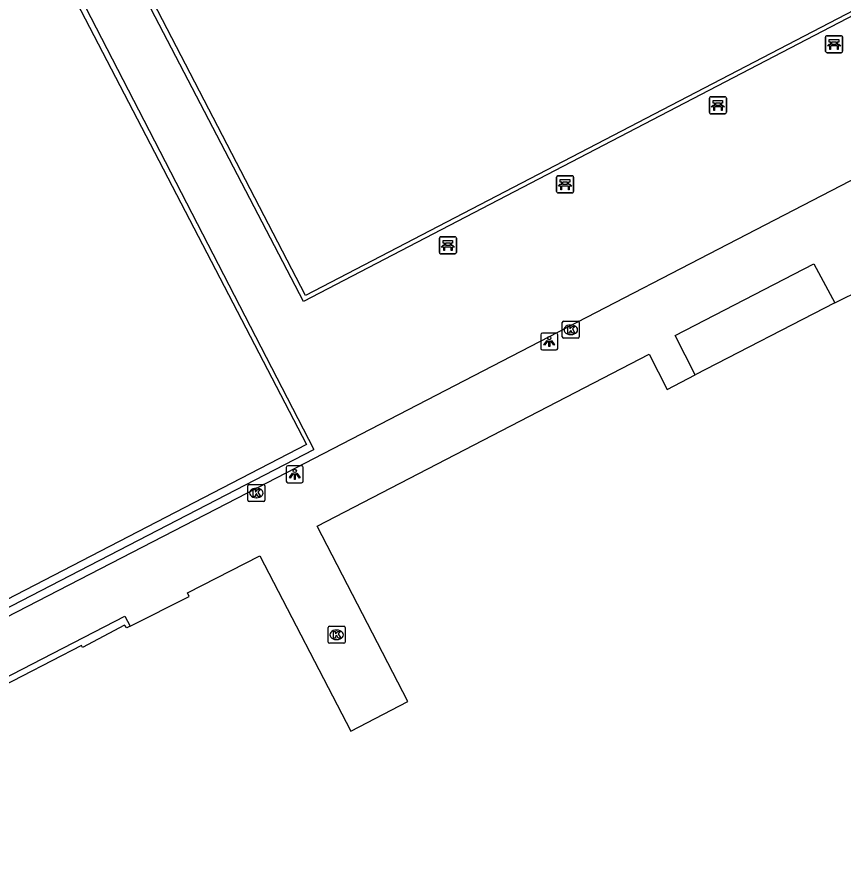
# Model space of a CAD drawing. Extents: x 158838 to 160074, y 386376 to 387776.
# Drawn here: x 159618.62 to 159667.32, y 387526.84 to 387576.54 of the extents above; entities that cross this region are included whole.
import ezdxf

# ---------------------------------------------------------------- set-up
doc = ezdxf.new("R2010")
doc.units = 0
for name, color, linetype in [('IMGEO_Bank', 7, 'Continuous'), ('IMGEO_Hek', 7, 'Continuous'), ('IMGEO_Kolk', 7, 'Continuous'), ('IMGEO_Lichtpunt', 7, 'Continuous'), ('IMGEO_Pand', 7, 'Continuous'), ('IMGEO_Voetpad_open', 7, 'Continuous')]:
    doc.layers.add(name, color=color, linetype=linetype)

msp = doc.modelspace()

# ---------------------------------------------------------------- linework, layer by layer
at = {"layer": 'IMGEO_Bank'}
for p, q in [((159666.283, 387574.505), (159666.283, 387575.346)), ((159666.283, 387575.346), (159666.283, 387574.505)), ((159666.358, 387575.43), (159667.199, 387575.43)), ((159667.199, 387575.43), (159666.358, 387575.43)), ((159667.283, 387575.355), (159667.283, 387574.514)), ((159667.283, 387574.514), (159667.283, 387575.355)), ((159666.98, 387574.828), (159666.587, 387574.828)), ((159666.592, 387574.936), (159666.592, 387575.042)), ((159666.636, 387575.042), (159666.636, 387574.936)), ((159666.924, 387575.048), (159666.642, 387575.048)), ((159666.642, 387574.93), (159666.924, 387574.93)), ((159666.93, 387574.936), (159666.93, 387575.042)), ((159666.974, 387575.042), (159666.974, 387574.936)), ((159667.208, 387574.43), (159666.367, 387574.43)), ((159666.367, 387574.43), (159667.208, 387574.43)), ((159659.437, 387570.905), (159659.437, 387571.746)), ((159659.437, 387571.746), (159659.437, 387570.905)), ((159659.512, 387571.83), (159660.353, 387571.83)), ((159660.353, 387571.83), (159659.512, 387571.83)), ((159660.437, 387571.755), (159660.437, 387570.914)), ((159660.437, 387570.914), (159660.437, 387571.755)), ((159660.134, 387571.228), (159659.741, 387571.228)), ((159659.746, 387571.336), (159659.746, 387571.442)), ((159659.79, 387571.442), (159659.79, 387571.336)), ((159660.078, 387571.448), (159659.796, 387571.448)), ((159659.796, 387571.33), (159660.078, 387571.33)), ((159660.084, 387571.336), (159660.084, 387571.442)), ((159660.128, 387571.442), (159660.128, 387571.336)), ((159660.362, 387570.83), (159659.521, 387570.83)), ((159659.521, 387570.83), (159660.362, 387570.83)), ((159650.505, 387567.17), (159651.346, 387567.17)), ((159651.346, 387567.17), (159650.505, 387567.17)), ((159650.43, 387566.245), (159650.43, 387567.086)), ((159650.43, 387567.086), (159650.43, 387566.245)), ((159650.739, 387566.676), (159650.739, 387566.782)), ((159650.783, 387566.782), (159650.783, 387566.676)), ((159651.071, 387566.788), (159650.789, 387566.788)), ((159650.789, 387566.67), (159651.071, 387566.67)), ((159651.077, 387566.676), (159651.077, 387566.782)), ((159651.121, 387566.782), (159651.121, 387566.676)), ((159651.43, 387567.095), (159651.43, 387566.254)), ((159651.43, 387566.254), (159651.43, 387567.095)), ((159651.355, 387566.17), (159650.514, 387566.17)), ((159650.514, 387566.17), (159651.355, 387566.17)), ((159651.127, 387566.568), (159650.734, 387566.568)), ((159643.522, 387562.652), (159643.522, 387563.493)), ((159643.522, 387563.493), (159643.522, 387562.652)), ((159643.597, 387563.577), (159644.438, 387563.577)), ((159644.438, 387563.577), (159643.597, 387563.577)), ((159643.831, 387563.083), (159643.831, 387563.189)), ((159643.875, 387563.189), (159643.875, 387563.083)), ((159644.163, 387563.195), (159643.881, 387563.195)), ((159644.169, 387563.083), (159644.169, 387563.189)), ((159644.213, 387563.189), (159644.213, 387563.083)), ((159644.522, 387563.502), (159644.522, 387562.661)), ((159644.522, 387562.661), (159644.522, 387563.502)), ((159644.219, 387562.975), (159643.826, 387562.975)), ((159643.881, 387563.077), (159644.163, 387563.077)), ((159644.447, 387562.577), (159643.606, 387562.577)), ((159643.606, 387562.577), (159644.447, 387562.577))]:
    msp.add_line(p, q, dxfattribs=at)
for points in [[(159666.586, 387575.048), (159666.5, 387575.048), (159666.5, 387575.209), (159667.063, 387575.209), (159667.063, 387575.048), (159666.98, 387575.048)], [(159666.53, 387574.828), (159666.388, 387574.828), (159666.5, 387574.93), (159666.586, 387574.93)], [(159666.58, 387574.821), (159666.58, 387574.614), (159666.537, 387574.614), (159666.537, 387574.821)], [(159666.98, 387574.93), (159667.063, 387574.93), (159667.175, 387574.828), (159667.036, 387574.828)], [(159667.03, 387574.821), (159667.03, 387574.614), (159666.986, 387574.614), (159666.986, 387574.821)], [(159659.74, 387571.448), (159659.654, 387571.448), (159659.654, 387571.609), (159660.217, 387571.609), (159660.217, 387571.448), (159660.134, 387571.448)], [(159659.684, 387571.228), (159659.542, 387571.228), (159659.654, 387571.33), (159659.74, 387571.33)], [(159659.734, 387571.221), (159659.734, 387571.014), (159659.691, 387571.014), (159659.691, 387571.221)], [(159660.134, 387571.33), (159660.217, 387571.33), (159660.329, 387571.228), (159660.19, 387571.228)], [(159660.184, 387571.221), (159660.184, 387571.014), (159660.14, 387571.014), (159660.14, 387571.221)], [(159650.677, 387566.568), (159650.535, 387566.568), (159650.647, 387566.67), (159650.733, 387566.67)], [(159650.733, 387566.788), (159650.647, 387566.788), (159650.647, 387566.949), (159651.21, 387566.949), (159651.21, 387566.788), (159651.127, 387566.788)], [(159651.127, 387566.67), (159651.21, 387566.67), (159651.322, 387566.568), (159651.183, 387566.568)], [(159650.727, 387566.561), (159650.727, 387566.354), (159650.684, 387566.354), (159650.684, 387566.561)], [(159651.177, 387566.561), (159651.177, 387566.354), (159651.133, 387566.354), (159651.133, 387566.561)], [(159643.825, 387563.195), (159643.739, 387563.195), (159643.739, 387563.356), (159644.302, 387563.356), (159644.302, 387563.195), (159644.219, 387563.195)], [(159643.769, 387562.975), (159643.627, 387562.975), (159643.739, 387563.077), (159643.825, 387563.077)], [(159643.819, 387562.968), (159643.819, 387562.761), (159643.776, 387562.761), (159643.776, 387562.968)], [(159644.219, 387563.077), (159644.302, 387563.077), (159644.414, 387562.975), (159644.275, 387562.975)], [(159644.269, 387562.968), (159644.269, 387562.761), (159644.225, 387562.761), (159644.225, 387562.968)]]:
    msp.add_lwpolyline(points, dxfattribs=at)
for centre, radius, start, end in [((159666.361, 387575.352), 0.0779, 92.4484, 184.2845), ((159666.361, 387575.352), 0.0779, 92.4484, 184.2845), ((159667.205, 387575.352), 0.0779, 2.4484, 94.2845), ((159667.205, 387575.352), 0.0779, 2.4484, 94.2845), ((159666.53, 387574.821), 0.00671, 2.8957, 87.1043), ((159666.587, 387574.821), 0.00671, 92.8957, 177.1043), ((159666.585, 387575.041), 0.00671, 2.8957, 87.1043), ((159666.585, 387574.937), 0.00671, 272.8957, 357.1043), ((159666.642, 387575.041), 0.00671, 92.8957, 177.1043), ((159666.642, 387574.937), 0.00671, 182.8957, 267.1043), ((159666.924, 387575.041), 0.00671, 2.8957, 87.1043), ((159666.924, 387574.937), 0.00671, 272.8957, 357.1043), ((159666.981, 387575.041), 0.00671, 92.8957, 177.1043), ((159666.981, 387574.937), 0.00671, 182.8957, 267.1043), ((159666.979, 387574.821), 0.00671, 2.8957, 87.1043), ((159667.036, 387574.821), 0.00671, 92.8957, 177.1043), ((159666.361, 387574.508), 0.0779, 182.4484, 274.2845), ((159666.361, 387574.508), 0.0779, 182.4484, 274.2845), ((159667.205, 387574.508), 0.0779, 272.4484, 4.2845), ((159667.205, 387574.508), 0.0779, 272.4484, 4.2845), ((159659.515, 387571.752), 0.0779, 92.4484, 184.2845), ((159659.515, 387571.752), 0.0779, 92.4484, 184.2845), ((159660.359, 387571.752), 0.0779, 2.4484, 94.2845), ((159660.359, 387571.752), 0.0779, 2.4484, 94.2845), ((159659.684, 387571.221), 0.00671, 2.8957, 87.1043), ((159659.741, 387571.221), 0.00671, 92.8957, 177.1043), ((159659.739, 387571.441), 0.00671, 2.8957, 87.1043), ((159659.739, 387571.337), 0.00671, 272.8957, 357.1043), ((159659.796, 387571.441), 0.00671, 92.8957, 177.1043), ((159659.796, 387571.337), 0.00671, 182.8957, 267.1043), ((159660.078, 387571.441), 0.00671, 2.8957, 87.1043), ((159660.078, 387571.337), 0.00671, 272.8957, 357.1043), ((159660.135, 387571.441), 0.00671, 92.8957, 177.1043), ((159660.135, 387571.337), 0.00671, 182.8957, 267.1043), ((159660.133, 387571.221), 0.00671, 2.8957, 87.1043), ((159660.19, 387571.221), 0.00671, 92.8957, 177.1043), ((159659.515, 387570.908), 0.0779, 182.4484, 274.2845), ((159659.515, 387570.908), 0.0779, 182.4484, 274.2845), ((159660.359, 387570.908), 0.0779, 272.4484, 4.2845), ((159660.359, 387570.908), 0.0779, 272.4484, 4.2845), ((159650.508, 387567.092), 0.0779, 92.4484, 184.2845), ((159650.508, 387567.092), 0.0779, 92.4484, 184.2845), ((159651.352, 387567.092), 0.0779, 2.4484, 94.2845), ((159651.352, 387567.092), 0.0779, 2.4484, 94.2845), ((159650.732, 387566.781), 0.00671, 2.8957, 87.1043), ((159650.732, 387566.677), 0.00671, 272.8957, 357.1043), ((159650.789, 387566.781), 0.00671, 92.8957, 177.1043), ((159650.789, 387566.677), 0.00671, 182.8957, 267.1043), ((159651.071, 387566.781), 0.00671, 2.8957, 87.1043), ((159651.071, 387566.677), 0.00671, 272.8957, 357.1043), ((159651.128, 387566.781), 0.00671, 92.8957, 177.1043), ((159651.128, 387566.677), 0.00671, 182.8957, 267.1043), ((159650.508, 387566.248), 0.0779, 182.4484, 274.2845), ((159650.508, 387566.248), 0.0779, 182.4484, 274.2845), ((159650.677, 387566.561), 0.00671, 2.8957, 87.1043), ((159650.734, 387566.561), 0.00671, 92.8957, 177.1043), ((159651.126, 387566.561), 0.00671, 2.8957, 87.1043), ((159651.183, 387566.561), 0.00671, 92.8957, 177.1043), ((159651.352, 387566.248), 0.0779, 272.4484, 4.2845), ((159651.352, 387566.248), 0.0779, 272.4484, 4.2845), ((159643.6, 387563.499), 0.0779, 92.4484, 184.2845), ((159643.6, 387563.499), 0.0779, 92.4484, 184.2845), ((159643.824, 387563.188), 0.00671, 2.8957, 87.1043), ((159643.881, 387563.188), 0.00671, 92.8957, 177.1043), ((159644.163, 387563.188), 0.00671, 2.8957, 87.1043), ((159644.22, 387563.188), 0.00671, 92.8957, 177.1043), ((159644.444, 387563.499), 0.0779, 2.4484, 94.2845), ((159644.444, 387563.499), 0.0779, 2.4484, 94.2845), ((159643.769, 387562.968), 0.00671, 2.8957, 87.1043), ((159643.826, 387562.968), 0.00671, 92.8957, 177.1043), ((159643.824, 387563.084), 0.00671, 272.8957, 357.1043), ((159643.881, 387563.084), 0.00671, 182.8957, 267.1043), ((159644.163, 387563.084), 0.00671, 272.8957, 357.1043), ((159644.22, 387563.084), 0.00671, 182.8957, 267.1043), ((159644.218, 387562.968), 0.00671, 2.8957, 87.1043), ((159644.275, 387562.968), 0.00671, 92.8957, 177.1043), ((159644.444, 387562.655), 0.0779, 272.4484, 4.2845), ((159644.444, 387562.655), 0.0779, 272.4484, 4.2845), ((159643.6, 387562.655), 0.0779, 182.4484, 274.2845), ((159643.6, 387562.655), 0.0779, 182.4484, 274.2845)]:
    msp.add_arc(centre, radius, start, end, dxfattribs=at)
at = {"layer": 'IMGEO_Hek'}
for points in [[(159662.381, 387605.461), (159619.534, 387583.185), (159636.121, 387551.047)], [(159675.181, 387580.424), (159635.511, 387559.757), (159624.107, 387581.699), (159636.895, 387588.355)], [(159583.742, 387539.74), (159590.177, 387527.29), (159636.121, 387551.047)]]:
    msp.add_lwpolyline(points, dxfattribs=at)
at = {"layer": 'IMGEO_Kolk'}
for p, q in [((159650.767, 387557.671), (159650.767, 387558.523)), ((159650.842, 387558.597), (159651.694, 387558.597)), ((159651.255, 387558.377), (159651.28, 387558.377)), ((159651.768, 387558.523), (159651.768, 387557.671)), ((159651.278, 387557.817), (159651.253, 387557.817)), ((159651.694, 387557.597), (159650.842, 387557.597)), ((159632.235, 387548.051), (159632.235, 387548.903)), ((159632.31, 387548.977), (159633.162, 387548.977)), ((159632.723, 387548.757), (159632.748, 387548.757)), ((159633.236, 387548.903), (159633.236, 387548.051)), ((159633.162, 387547.977), (159632.31, 387547.977)), ((159632.746, 387548.197), (159632.721, 387548.197)), ((159636.963, 387539.692), (159636.963, 387540.544)), ((159637.038, 387540.618), (159637.89, 387540.618)), ((159637.451, 387540.398), (159637.476, 387540.398)), ((159637.964, 387540.544), (159637.964, 387539.692)), ((159637.474, 387539.838), (159637.449, 387539.838)), ((159637.89, 387539.618), (159637.038, 387539.618))]:
    msp.add_line(p, q, dxfattribs=at)
for points in [[(159650.767, 387557.671), (159650.767, 387558.523)], [(159650.842, 387558.597), (159651.694, 387558.597)], [(159651.088, 387558.297), (159651.211, 387558.297), (159651.211, 387558.146), (159651.341, 387558.297), (159651.505, 387558.297), (159651.359, 387558.146), (159651.512, 387557.897), (159651.36, 387557.897), (159651.275, 387558.061), (159651.211, 387557.994), (159651.211, 387557.897), (159651.088, 387557.897), (159651.088, 387558.297)], [(159651.768, 387558.523), (159651.768, 387557.671)], [(159651.694, 387557.597), (159650.842, 387557.597)], [(159632.235, 387548.051), (159632.235, 387548.903)], [(159632.31, 387548.977), (159633.162, 387548.977)], [(159633.236, 387548.903), (159633.236, 387548.051)], [(159632.556, 387548.677), (159632.679, 387548.677), (159632.679, 387548.526), (159632.809, 387548.677), (159632.973, 387548.677), (159632.827, 387548.526), (159632.98, 387548.277), (159632.828, 387548.277), (159632.743, 387548.441), (159632.679, 387548.374), (159632.679, 387548.277), (159632.556, 387548.277), (159632.556, 387548.677)], [(159633.162, 387547.977), (159632.31, 387547.977)], [(159636.963, 387539.692), (159636.963, 387540.544)], [(159637.038, 387540.618), (159637.89, 387540.618)], [(159637.284, 387540.318), (159637.407, 387540.318), (159637.407, 387540.167), (159637.537, 387540.318), (159637.701, 387540.318), (159637.555, 387540.167), (159637.708, 387539.918), (159637.556, 387539.918), (159637.471, 387540.082), (159637.407, 387540.015), (159637.407, 387539.918), (159637.284, 387539.918), (159637.284, 387540.318)], [(159637.964, 387540.544), (159637.964, 387539.692)], [(159637.89, 387539.618), (159637.038, 387539.618)]]:
    msp.add_lwpolyline(points, dxfattribs=at)
for centre, start, end in [((159650.844, 387558.521), 91.552, 178.448), ((159650.844, 387558.521), 91.552, 178.448), ((159651.692, 387558.521), 1.552, 88.448), ((159651.692, 387558.521), 1.552, 88.448), ((159650.844, 387557.673), 181.552, 268.448), ((159650.844, 387557.673), 181.552, 268.448), ((159651.692, 387557.673), 271.552, 358.448), ((159651.692, 387557.673), 271.552, 358.448), ((159632.312, 387548.901), 91.552, 178.448), ((159632.312, 387548.901), 91.552, 178.448), ((159633.16, 387548.901), 1.552, 88.448), ((159633.16, 387548.901), 1.552, 88.448), ((159632.312, 387548.053), 181.552, 268.448), ((159632.312, 387548.053), 181.552, 268.448), ((159633.16, 387548.053), 271.552, 358.448), ((159633.16, 387548.053), 271.552, 358.448), ((159637.04, 387540.542), 91.552, 178.448), ((159637.04, 387540.542), 91.552, 178.448), ((159637.888, 387540.542), 1.552, 88.448), ((159637.888, 387540.542), 1.552, 88.448), ((159637.04, 387539.694), 181.552, 268.448), ((159637.04, 387539.694), 181.552, 268.448), ((159637.888, 387539.694), 271.552, 358.448), ((159637.888, 387539.694), 271.552, 358.448)]:
    msp.add_arc(centre, 0.0765, start, end, dxfattribs=at)
for centre, major_axis, ratio, start_param, end_param in [((159651.254, 387558.097), (-0.387, 0.002), 0.722429, 4.712389, 7.853982), ((159651.279, 387558.097), (-0.39, 0.002), 0.717154, 1.570796, 4.712389), ((159632.722, 387548.477), (-0.387, 0.002), 0.722429, 4.712389, 7.853982), ((159632.747, 387548.477), (-0.39, 0.002), 0.717154, 1.570796, 4.712389), ((159637.45, 387540.118), (-0.387, 0.002), 0.722429, 4.712389, 7.853982), ((159637.475, 387540.118), (-0.39, 0.002), 0.717154, 1.570796, 4.712389)]:
    msp.add_ellipse(centre, major_axis=major_axis, ratio=ratio, start_param=start_param, end_param=end_param, dxfattribs=at)
at = {"layer": 'IMGEO_Lichtpunt'}
for p, q in [((159649.499, 387557.807), (159649.499, 387557)), ((159649.499, 387557.807), (159649.499, 387557)), ((159650.401, 387557.902), (159649.593, 387557.902)), ((159650.401, 387557.902), (159649.593, 387557.902)), ((159650.495, 387557), (159650.495, 387557.807)), ((159650.495, 387557), (159650.495, 387557.807)), ((159649.593, 387556.906), (159650.401, 387556.906)), ((159649.593, 387556.906), (159650.401, 387556.906)), ((159634.5, 387549.982), (159634.5, 387549.175)), ((159634.5, 387549.982), (159634.5, 387549.175)), ((159635.402, 387550.077), (159634.594, 387550.077)), ((159635.402, 387550.077), (159634.594, 387550.077)), ((159635.496, 387549.175), (159635.496, 387549.982)), ((159635.496, 387549.175), (159635.496, 387549.982)), ((159634.594, 387549.081), (159635.402, 387549.081)), ((159634.594, 387549.081), (159635.402, 387549.081))]:
    msp.add_line(p, q, dxfattribs=at)
for points in [[(159649.873, 387557.471), (159649.912, 387557.443), (159649.724, 387557.181), (159649.686, 387557.208), (159649.873, 387557.471)], [(159649.975, 387557.423), (159650.022, 387557.423), (159650.022, 387557.101), (159649.975, 387557.101), (159649.975, 387557.423)], [(159650.085, 387557.443), (159650.123, 387557.47), (159650.31, 387557.208), (159650.271, 387557.18), (159650.085, 387557.443)], [(159634.874, 387549.646), (159634.913, 387549.618), (159634.725, 387549.356), (159634.687, 387549.383), (159634.874, 387549.646)], [(159634.976, 387549.598), (159635.023, 387549.598), (159635.023, 387549.276), (159634.976, 387549.276), (159634.976, 387549.598)], [(159635.086, 387549.618), (159635.124, 387549.645), (159635.311, 387549.383), (159635.272, 387549.355), (159635.086, 387549.618)]]:
    msp.add_lwpolyline(points, dxfattribs=at)
for centre in [(159649.998, 387557.605), (159634.999, 387549.78)]:
    msp.add_circle(centre, 0.0994, dxfattribs=at)
for centre, start, end in [((159649.593, 387557.807), 90, 180), ((159649.593, 387557.807), 90, 180), ((159650.401, 387557.807), 0, 90), ((159650.401, 387557.807), 0, 90), ((159649.593, 387557), 180, 270), ((159649.593, 387557), 180, 270), ((159650.401, 387557), 270, 0), ((159650.401, 387557), 270, 360), ((159634.594, 387549.982), 90, 180), ((159634.594, 387549.982), 90, 180), ((159635.402, 387549.982), 0, 90), ((159635.402, 387549.982), 0, 90), ((159634.594, 387549.175), 180, 270), ((159634.594, 387549.175), 180, 270), ((159635.402, 387549.175), 270, 0), ((159635.402, 387549.175), 270, 360)]:
    msp.add_arc(centre, 0.0946, start, end, dxfattribs=at)
at = {"layer": 'IMGEO_Pand'}
for points in [[(159666.821, 387559.691), (159668.49, 387560.517), (159668.179, 387560.989), (159673.545, 387563.763), (159682.751, 387546.006), (159677.628, 387543.335), (159679.041, 387540.673)], [(159666.821, 387559.691), (159658.599, 387555.436)], [(159625.291, 387540.626), (159628.773, 387542.382), (159628.679, 387542.584), (159632.934, 387544.776), (159638.307, 387534.443), (159641.666, 387536.191), (159636.315, 387546.511), (159655.881, 387556.649), (159656.953, 387554.58), (159658.599, 387555.436)], [(159625.291, 387540.626), (159625.107, 387540.534), (159624.962, 387540.679), (159622.489, 387539.377), (159622.434, 387539.483), (159597.923, 387526.835)]]:
    msp.add_lwpolyline(points, dxfattribs=at)
at = {"layer": 'IMGEO_Voetpad_open'}
for points in [[(159661.841, 387605.516), (159619.072, 387583.324), (159635.693, 387551.331), (159590.359, 387527.872)], [(159665.287, 387598.891), (159674.811, 387580.51), (159635.64, 387560.118), (159624.49, 387581.608), (159663.681, 387601.99)], [(159678.801, 387572.592), (159632.799, 387548.778), (159595.725, 387529.653), (159592.465, 387527.972)], [(159658.599, 387555.436), (159657.412, 387557.764), (159665.59, 387561.989), (159666.821, 387559.691)], [(159597.756, 387527.158), (159624.99, 387541.209), (159625.291, 387540.626)]]:
    msp.add_lwpolyline(points, dxfattribs=at)

doc.saveas('drawing.dxf')
